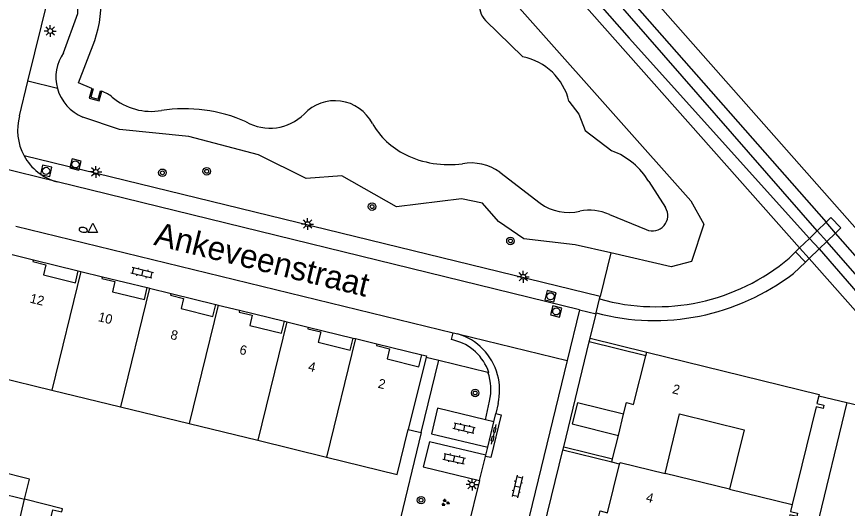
# Model space of a CAD drawing. Extents: x 128999 to 131010, y 395498 to 399007.
# Drawn here: x 129214.7 to 129302.8, y 397865.2 to 397917.4 of the extents above; entities that cross this region are included whole.
import ezdxf

# ---------------------------------------------------------------- set-up
doc = ezdxf.new("R2010")
doc.units = 0
for name, color, linetype in [('gg-afsc-faunaraster', 7, 'Continuous'), ('gg-afsc-muur', 7, 'Continuous'), ('gg-anno-huisnummerreeks BGT', 7, 'Continuous'), ('gg-anno-openbare ruimte label', 7, 'Continuous'), ('gg-bbg-bijgebouw', 7, 'Continuous'), ('gg-bbg-gedigitaliseerde bebouwing', 7, 'Continuous'), ('gg-bbg-hoofdgebouw', 7, 'Continuous'), ('gg-bbg-luifel en loopbrug', 7, 'Continuous'), ('gg-bbg-onder overbouw', 7, 'Continuous'), ('gg-bbg-pand overbouw', 7, 'Continuous'), ('gg-bbg-tussenscheiding', 7, 'Continuous'), ('gg-knt-verharding', 7, 'Continuous'), ('gg-kntw-bovenkant insteek waterloop', 7, 'Continuous'), ('gg-kntw-waterlijn', 7, 'Continuous'), ('gg-kwrk-kunstwerk', 7, 'Continuous'), ('gg-kwrk-kunstwerk niveau 01', 7, 'Continuous'), ('gt-grn-afwateringsgoot', 7, 'Continuous'), ('gt-grn-groengrens', 7, 'Continuous'), ('gt-grn-vlakafsluiter', 7, 'Continuous'), ('gt-grn-weggrens', 7, 'Continuous'), ('gt-symb-afwateringsgoot', 7, 'Continuous'), ('gt-symb-boom', 7, 'Continuous'), ('gt-symb-brandkraan', 7, 'Continuous'), ('gt-symb-groenvak', 7, 'Continuous'), ('gt-symb-klinker verharding', 7, 'Continuous'), ('gt-symb-lichtmast', 7, 'Continuous'), ('gt-symb-rioolschacht', 7, 'Continuous'), ('gt-symb-waterafsluiter', 7, 'Continuous')]:
    doc.layers.add(name, color=color, linetype=linetype)

# ---------------------------------------------------------------- blocks, each defined once
blk = doc.blocks.new('gt0-LMAST')
at = {"layer": 'gt-symb-lichtmast'}
for p, q in [((-0.182, 0.173), (-0.447, 0.438)), ((-0.005, 0.246), (-0.005, 0.621)), ((0.172, 0.173), (0.437, 0.438)), ((-0.255, -0.004), (-0.63, -0.004)), ((-0.182, -0.181), (-0.447, -0.446)), ((-0.005, -0.254), (-0.005, -0.629)), ((0.437, -0.446), (0.172, -0.181)), ((0.245, -0.004), (0.62, -0.004))]:
    blk.add_line(p, q, dxfattribs=at)
blk.add_circle((-0.005, -0.004), 0.25, dxfattribs=at)
blk = doc.blocks.new('gt0-RS')
at = {"layer": 'gt-symb-rioolschacht'}
blk.add_lwpolyline([(-0.5, -0.5), (0.5, -0.5), (0.5, 0.5), (-0.5, 0.5)], close=True, dxfattribs=at)
blk.add_circle((0, 0), 0.375, dxfattribs=at)
blk = doc.blocks.new('gt0-KL1')
at = {"layer": 'gt-symb-klinker verharding'}
for p, q in [((-1.15, 0.3), (1.15, 0.3)), ((-1, -0.3), (-1, 0.3)), ((-0.5, 0.3), (-0.5, 0.45)), ((0, -0.3), (0, 0.3)), ((0.5, 0.3), (0.5, 0.45)), ((1, -0.3), (1, 0.3)), ((-1.15, -0.3), (1.15, -0.3)), ((-0.5, -0.45), (-0.5, -0.3)), ((0.5, -0.45), (0.5, -0.3))]:
    blk.add_line(p, q, dxfattribs=at)
blk = doc.blocks.new('gt0-BOOM')
at = {"layer": 'gt-symb-boom'}
for radius in [0.4, 0.2]:
    blk.add_circle((0, 0), radius, dxfattribs=at)
blk = doc.blocks.new('gt0-AFWGT_1')
at = {"layer": 'gt-symb-afwateringsgoot'}
for p, q in [((-1.076, 0), (-0.726, 0)), ((-0.225, 0), (0.225, 0)), ((0.725, 0), (1.075, 0))]:
    blk.add_line(p, q, dxfattribs=at)
for points in [[(-0.726, 0.075), (-0.225, 0.075), (-0.225, -0.075), (-0.726, -0.075)], [(0.225, 0.075), (0.725, 0.075), (0.725, -0.075), (0.225, -0.075)]]:
    blk.add_lwpolyline(points, close=True, dxfattribs=at)
blk = doc.blocks.new('gt0-GRVAK')
at = {"layer": 'gt-symb-groenvak'}
for p, q in [((-0.11, 0.189), (-0.228, 0.24)), ((-0.182, 0.153), (0.088, 0.153)), ((-0.091, 0.211), (-0.156, 0.322)), ((-0.047, 0.214), (-0.047, 0.393)), ((-0.004, 0.211), (0.061, 0.322)), ((0.015, 0.189), (0.133, 0.24)), ((0.262, -0.052), (0.197, 0.059)), ((0.305, -0.049), (0.305, 0.13)), ((0.349, -0.052), (0.414, 0.059)), ((-0.245, -0.228), (-0.363, -0.177)), ((-0.318, -0.264), (-0.047, -0.264)), ((-0.226, -0.206), (-0.291, -0.095)), ((-0.183, -0.203), (-0.183, -0.024)), ((-0.139, -0.206), (-0.074, -0.095)), ((-0.12, -0.228), (-0.002, -0.177)), ((0.243, -0.074), (0.125, -0.023)), ((0.17, -0.11), (0.441, -0.11)), ((0.368, -0.074), (0.486, -0.023))]:
    blk.add_line(p, q, dxfattribs=at)
blk = doc.blocks.new('gt0-BR')
at = {"layer": 'gt-symb-brandkraan'}
for centre, radius, start, end in [((-0.244, 0), 0.206, 107.56694, 252.43307), ((0.599, -2.664), 3, 106.89205, 107.56694), ((0, -0.691), 0.938, 73.10799, 106.89205), ((-0.599, -2.664), 3, 72.43309, 73.10799), ((0.244, 0), 0.206, 287.56695, 72.43309), ((0.599, 2.664), 3, 252.43307, 253.10797), ((0, 0.691), 0.938, 253.10797, 286.89206), ((-0.599, 2.664), 3, 286.89206, 287.56695)]:
    blk.add_arc(centre, radius, start, end, dxfattribs=at)
blk = doc.blocks.new('gt0-WAFSL')
at = {"layer": 'gt-symb-waterafsluiter'}
for p, q in [((-0.5, -0.333), (0, 0.667)), ((0, 0.667), (0.5, -0.333)), ((0.5, -0.333), (-0.5, -0.333))]:
    blk.add_line(p, q, dxfattribs=at)

msp = doc.modelspace()

# ---------------------------------------------------------------- linework, layer by layer
at = {"layer": 'gg-afsc-faunaraster'}
for p, q in [((129299.766, 397877.154), (129302.726, 397876.444)), ((129302.726, 397876.444), (129309.901, 397874.725))]:
    msp.add_line(p, q, dxfattribs=at)
at = {"layer": 'gg-afsc-muur'}
for p, q in [((129275.422, 397882.87), (129275.522, 397883.275)), ((129275.522, 397883.275), (129281.535, 397881.795)), ((129281.432, 397881.39), (129275.422, 397882.87)), ((129257.261, 397873.32), (129257.604, 397873.246)), ((129257.604, 397873.246), (129253.856, 397857.852)), ((129272.631, 397871.379), (129272.719, 397871.742)), ((129272.719, 397871.742), (129277.888, 397870.46)), ((129277.801, 397870.106), (129272.631, 397871.379))]:
    msp.add_line(p, q, dxfattribs=at)
at = {"layer": 'gg-bbg-bijgebouw'}
msp.add_line((129212.144, 397867.007), (129215.544, 397866.178), dxfattribs=at)
msp.add_lwpolyline([(129217.903, 397862.398), (129218.542, 397865.043), (129219.486, 397864.831), (129219.578, 397865.169), (129215.544, 397866.178)], dxfattribs=at)
at = {"layer": 'gg-bbg-gedigitaliseerde bebouwing'}
msp.add_line((129290.305, 397867.248), (129283.457, 397868.922), dxfattribs=at)
msp.add_lwpolyline([(129283.457, 397868.922), (129285.001, 397875.229), (129291.848, 397873.553), (129290.305, 397867.248)], dxfattribs=at)
at = {"layer": 'gg-bbg-hoofdgebouw'}
for p, q in [((129214.226, 397892.122), (129216.484, 397891.571)), ((129221.244, 397890.408), (129221.508, 397890.343)), ((129221.508, 397890.343), (129223.799, 397889.776)), ((129228.559, 397888.623), (129228.79, 397888.566)), ((129228.79, 397888.566), (129231.076, 397887.999)), ((129235.833, 397886.834), (129236.069, 397886.777)), ((129236.069, 397886.777), (129238.349, 397886.222)), ((129243.106, 397885.057), (129243.35, 397884.997)), ((129243.35, 397884.997), (129245.615, 397884.438)), ((129250.373, 397883.279), (129250.633, 397883.216)), ((129250.633, 397883.216), (129252.911, 397882.661)), ((129258.115, 397881.25), (129256.231, 397873.573)), ((129281.432, 397881.39), (129281.535, 397881.795)), ((129211.148, 397879.543), (129218.43, 397877.766)), ((129218.43, 397877.766), (129225.712, 397875.989)), ((129225.712, 397875.989), (129232.995, 397874.211)), ((129278.503, 397872.958), (129279.053, 397875.192)), ((129232.995, 397874.211), (129240.276, 397872.434)), ((129240.276, 397872.434), (129247.559, 397870.656)), ((129277.888, 397870.46), (129278.503, 397872.958)), ((129277.801, 397870.106), (129277.847, 397870.294)), ((129278.641, 397869.899), (129277.801, 397870.106)), ((129277.847, 397870.294), (129277.888, 397870.46))]:
    msp.add_line(p, q, dxfattribs=at)
for points in [[(129257.669, 397881.501), (129258.149, 397881.387), (129258.115, 397881.25)], [(129279.053, 397875.192), (129279.359, 397876.432), (129280.126, 397876.243), (129281.432, 397881.39)], [(129281.535, 397881.795), (129299.801, 397877.297), (129299.766, 397877.154)], [(129299.766, 397877.154), (129299.564, 397876.33), (129300.305, 397876.149), (129300.22, 397875.811), (129299.482, 397875.992), (129296.944, 397865.624)], [(129247.559, 397870.656), (129255.065, 397868.824), (129256.231, 397873.573)], [(129276.254, 397863.668), (129276.567, 397864.941), (129277.335, 397864.752), (129278.641, 397869.899)], [(129296.944, 397865.624), (129296.762, 397864.881), (129297.503, 397864.7), (129297.418, 397864.354), (129296.678, 397864.535), (129294.126, 397854.111)]]:
    msp.add_lwpolyline(points, dxfattribs=at)
at = {"layer": 'gg-bbg-luifel en loopbrug'}
for p, q in [((129216.067, 397868.315), (129212.667, 397869.147)), ((129215.544, 397866.178), (129216.067, 397868.315))]:
    msp.add_line(p, q, dxfattribs=at)
msp.add_lwpolyline([(129279.053, 397875.192), (129274.171, 397876.394), (129273.621, 397874.161), (129278.503, 397872.958)], dxfattribs=at)
at = {"layer": 'gg-bbg-onder overbouw'}
for points in [[(129216.484, 397891.571), (129216.438, 397891.385), (129217.817, 397891.046), (129217.552, 397889.968), (129220.931, 397889.136), (129221.244, 397890.408)], [(129223.799, 397889.776), (129223.753, 397889.6), (129225.132, 397889.261), (129224.867, 397888.183), (129228.246, 397887.351), (129228.559, 397888.623)], [(129231.076, 397887.999), (129231.027, 397887.811), (129232.406, 397887.472), (129232.141, 397886.394), (129235.52, 397885.562), (129235.833, 397886.834)], [(129238.349, 397886.222), (129238.3, 397886.034), (129239.679, 397885.695), (129239.414, 397884.617), (129242.793, 397883.785), (129243.106, 397885.057)], [(129245.615, 397884.438), (129245.567, 397884.255), (129246.946, 397883.916), (129246.681, 397882.838), (129250.06, 397882.006), (129250.373, 397883.279)], [(129252.911, 397882.661), (129252.863, 397882.478), (129254.242, 397882.139), (129253.977, 397881.061), (129257.356, 397880.229), (129257.669, 397881.501)]]:
    msp.add_lwpolyline(points, dxfattribs=at)
at = {"layer": 'gg-bbg-pand overbouw'}
for p, q in [((129216.484, 397891.571), (129221.244, 397890.408)), ((129223.799, 397889.776), (129228.559, 397888.623)), ((129231.076, 397887.999), (129235.833, 397886.834)), ((129238.349, 397886.222), (129243.106, 397885.057)), ((129245.615, 397884.438), (129250.373, 397883.279)), ((129252.911, 397882.661), (129257.669, 397881.501))]:
    msp.add_line(p, q, dxfattribs=at)
at = {"layer": 'gg-bbg-tussenscheiding'}
for p, q in [((129221.508, 397890.343), (129218.43, 397877.766)), ((129228.79, 397888.566), (129225.712, 397875.989)), ((129236.069, 397886.777), (129232.995, 397874.211)), ((129243.35, 397884.997), (129240.276, 397872.434)), ((129250.633, 397883.216), (129247.559, 397870.656)), ((129290.305, 397867.248), (129296.944, 397865.624)), ((129214.822, 397863.155), (129215.544, 397866.178))]:
    msp.add_line(p, q, dxfattribs=at)
msp.add_lwpolyline([(129278.641, 397869.899), (129278.687, 397870.088), (129283.457, 397868.922)], dxfattribs=at)
at = {"layer": 'gg-knt-verharding'}
for p, q in [((129215.907, 397910.527), (129226.181, 397952.719)), ((129215.009, 397906.837), (129215.907, 397910.527)), ((129276.582, 397887.693), (129215.487, 397902.609)), ((129274.393, 397886.275), (129219.004, 397899.836)), ((129214.604, 397895.135), (129260.991, 397883.832)), ((129297.298, 397892.419), (129296.609, 397891.734)), ((129297.057, 397890.128), (129298.351, 397891.326)), ((129276.517, 397887.423), (129276.582, 397887.693)), ((129274.393, 397886.275), (129273.078, 397880.89)), ((129274.393, 397886.275), (129276.135, 397885.841)), ((129275.522, 397883.275), (129276.135, 397885.841)), ((129276.135, 397885.841), (129276.157, 397885.933)), ((129260.991, 397883.832), (129261.471, 397883.715)), ((129272.719, 397871.742), (129275.422, 397882.87)), ((129258.115, 397881.25), (129259.472, 397880.917)), ((129273.078, 397880.89), (129248.762, 397781.352)), ((129259.472, 397880.917), (129264.673, 397879.641)), ((129264.673, 397879.641), (129264.765, 397879.619)), ((129264.416, 397874.592), (129264.858, 397876.576)), ((129265.749, 397876.328), (129265.513, 397875.28)), ((129265.296, 397874.376), (129265.513, 397875.28)), ((129265.296, 397874.376), (129264.416, 397874.592)), ((129264.657, 397871.702), (129265.296, 397874.376)), ((129264.455, 397870.862), (129264.657, 397871.702)), ((129263.787, 397868.159), (129264.42, 397870.714)), ((129264.42, 397870.714), (129264.455, 397870.862)), ((129269.898, 397860.262), (129272.631, 397871.379)), ((129263.787, 397868.159), (129262.363, 397862.391))]:
    msp.add_line(p, q, dxfattribs=at)
for points in [[(129261.044, 397883.048), (129260.815, 397883.109), (129260.991, 397883.832)], [(129264.416, 397874.592), (129259.332, 397875.837), (129258.702, 397873.134), (129264.657, 397871.702)], [(129264.455, 397870.862), (129258.466, 397872.284), (129257.821, 397869.613), (129263.787, 397868.159)]]:
    msp.add_lwpolyline(points, dxfattribs=at)
for centre, radius, start, end in [((129220.478, 397905.314), 5.677, 164.44294, 208.45753), ((129220.47, 397905.313), 5.67, 208.4818, 255.00974), ((129282.493, 397908.546), 21.952, 254.2022, 310.01769), ((129282.344, 397909.269), 24.142, 255.15058, 307.54835), ((129259.829, 397877.996), 5.196, 18.20266, 76.47456), ((129259.685, 397877.748), 6.228, 15.29264, 73.33973), ((129259.368, 397877.783), 5.621, 347.6024, 19.30584), ((129259.676, 397877.749), 6.237, 346.8296, 15.26522)]:
    msp.add_arc(centre, radius, start, end, dxfattribs=at)
at = {"layer": 'gg-kntw-bovenkant insteek waterloop'}
for p, q in [((129301.523, 397894.41), (129300.522, 397895.548)), ((129298.732, 397891.697), (129297.725, 397892.833))]:
    msp.add_line(p, q, dxfattribs=at)
for points in [[(129232.192, 397972.047), (129233.476, 397971.397), (129240.716, 397963.562), (129300.522, 397895.548)], [(129228.634, 397969.926), (129237.69, 397960.596), (129297.725, 397892.833)], [(129228.833, 397951.861), (129231.971, 397954.235), (129234.078, 397954.781), (129237.351, 397952.77), (129286.196, 397897.835), (129287.568, 397895.344), (129286.25, 397891.404), (129284.087, 397890.839), (129277.698, 397892.3)], [(129219.668, 397913.531), (129221.179, 397917.676), (129221.144, 397922.901), (129221.272, 397924.832), (129223.117, 397927.694), (129224.472, 397932.934), (129224.33, 397936.178), (129226.855, 397947.951), (129228.833, 397951.861)], [(129277.698, 397892.3), (129273.908, 397893.166), (129268.466, 397893.79), (129265.793, 397895.633), (129264.098, 397897.562), (129261.864, 397898.05), (129254.993, 397897.204), (129249.18, 397900.487), (129245.415, 397900.207), (129240.348, 397902.717), (129232.976, 397904.646), (129225.621, 397905.398), (129221.714, 397906.698)], [(129317.373, 397875.757), (129317.065, 397876.735), (129301.523, 397894.41)], [(129309.845, 397878.418), (129309.511, 397879.241), (129309.079, 397880.018), (129298.732, 397891.697)]]:
    msp.add_lwpolyline(points, dxfattribs=at)
for centre, radius, start, end in [((129223.459, 397910.943), 4.59, 145.67326, 195.09776), ((129223.456, 397910.942), 4.588, 195.09828, 247.67941)]:
    msp.add_arc(centre, radius, start, end, dxfattribs=at)
at = {"layer": 'gg-kntw-waterlijn'}
for p, q in [((129299.596, 397894.649), (129259.268, 397940.867)), ((129264.416, 397916.936), (129268.379, 397913.083)), ((129265.936, 397900.851), (129270.22, 397897.57)), ((129281.746, 397899.857), (129283.506, 397897.114)), ((129277.562, 397896.386), (129281.468, 397894.773)), ((129300.594, 397893.507), (129299.596, 397894.649)), ((129298.77, 397893.847), (129299.785, 397892.72)), ((129314.643, 397877.454), (129300.594, 397893.507))]:
    msp.add_line(p, q, dxfattribs=at)
for points in [[(129231.368, 397969.838), (129239.155, 397961.165), (129267.104, 397929.365), (129279.642, 397915.079), (129298.77, 397893.847)], [(129222.687, 397909.745), (129221.252, 397910.332), (129222.995, 397914.815)], [(129273.265, 397908.392), (129274.304, 397907.012), (129274.984, 397905.268), (129277.819, 397903.121)], [(129299.785, 397892.72), (129313.477, 397876.932), (129312.591, 397875.977), (129312.557, 397875.038), (129312.484, 397874.106)]]:
    msp.add_lwpolyline(points, dxfattribs=at)
for centre, radius, start, end in [((129211.644, 397918.677), 11.99, 341.20731, 6.28972), ((129266.106, 397918.529), 2.323, 170.21846, 223.31748), ((129267.146, 397906.908), 6.297, 13.62852, 78.70439), ((129222.761, 397906.407), 3.183, 49.1969, 72.06782), ((129228.981, 397913.741), 6.433, 229.94199, 279.60915), ((129248.447, 397903.969), 4.475, 27.39784, 136.90732), ((129232.523, 397891.634), 15.956, 65.90639, 98.89931), ((129241.568, 397910.626), 5.099, 240.23684, 315.08197), ((129259.621, 397910.179), 8.312, 209.95884, 243.58097), ((129260.514, 397911.99), 10.331, 243.61606, 278.06283), ((129275.154, 397895.92), 7.678, 30.84588, 69.68952), ((129262.871, 397896.597), 5.243, 54.22567, 99.97264), ((129273.226, 397901.695), 5.104, 233.91646, 283.55284), ((129282.121, 397896.262), 1.626, 246.32569, 31.59072), ((129275.421, 397891.396), 5.43, 66.78138, 100.60633)]:
    msp.add_arc(centre, radius, start, end, dxfattribs=at)
at = {"layer": 'gg-kwrk-kunstwerk'}
for points in [[(129222.687, 397909.745), (129222.409, 397908.701), (129223.441, 397908.421), (129223.741, 397909.436)], [(129222.687, 397909.745), (129222.833, 397909.702), (129222.585, 397908.804), (129223.362, 397908.597), (129223.612, 397909.481), (129223.741, 397909.436)]]:
    msp.add_lwpolyline(points, dxfattribs=at)
at = {"layer": 'gg-kwrk-kunstwerk niveau 01'}
for p, q in [((129300.522, 397895.548), (129299.596, 397894.649)), ((129299.596, 397894.649), (129298.77, 397893.847)), ((129298.77, 397893.847), (129297.725, 397892.833)), ((129300.594, 397893.507), (129301.523, 397894.41)), ((129297.725, 397892.833), (129297.298, 397892.419)), ((129298.732, 397891.697), (129299.785, 397892.72)), ((129299.785, 397892.72), (129300.594, 397893.507)), ((129297.298, 397892.419), (129298.351, 397891.326)), ((129298.351, 397891.326), (129298.732, 397891.697))]:
    msp.add_line(p, q, dxfattribs=at)
msp.add_lwpolyline([(129301.523, 397894.41), (129302.093, 397894.964), (129301.045, 397896.056), (129300.522, 397895.548)], dxfattribs=at)
at = {"layer": 'gt-grn-afwateringsgoot'}
msp.add_lwpolyline([(129265.513, 397875.28), (129266.064, 397875.147), (129264.97, 397870.598), (129264.42, 397870.714)], dxfattribs=at)
at = {"layer": 'gt-grn-groengrens'}
for p, q in [((129219.027, 397909.747), (129215.907, 397910.527)), ((129277.698, 397892.3), (129276.582, 397887.693)), ((129302.726, 397876.444), (129252.347, 397668.891))]:
    msp.add_line(p, q, dxfattribs=at)
msp.add_lwpolyline([(129317.373, 397875.757), (129318.564, 397878.059), (129235.016, 397972.674), (129232.192, 397972.047)], dxfattribs=at)
at = {"layer": 'gt-grn-vlakafsluiter'}
for p, q in [((129257.604, 397873.246), (129259.472, 397880.917)), ((129256.231, 397873.573), (129257.261, 397873.32))]:
    msp.add_line(p, q, dxfattribs=at)
at = {"layer": 'gt-grn-weggrens'}
for p, q in [((129219.004, 397899.836), (129203.442, 397903.628)), ((129276.157, 397885.933), (129276.517, 397887.423)), ((129261.471, 397883.715), (129273.078, 397880.89))]:
    msp.add_line(p, q, dxfattribs=at)

# ---------------------------------------------------------------- block references
at = {"layer": 'gt-symb-afwateringsgoot', "xscale": 0.9999545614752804, "yscale": 0.9999545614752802, "rotation": -103.51857693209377}
msp.add_blockref('gt0-AFWGT_1', (129265.275, 397873.062), dxfattribs=at)
at = {"layer": 'gt-symb-boom'}
for p in [(129230.16, 397900.798), (129234.854, 397900.954), (129252.394, 397897.211), (129267.063, 397893.569), (129263.324, 397877.449), (129257.583, 397866.083)]:
    msp.add_blockref('gt0-BOOM', p, dxfattribs=at)
at = {"layer": 'gt-symb-brandkraan', "rotation": 167.52092819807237}
msp.add_blockref('gt0-BR', (129221.767, 397894.75), dxfattribs=at)
at = {"layer": 'gt-symb-groenvak'}
msp.add_blockref('gt0-GRVAK', (129260.155, 397865.827), dxfattribs=at)
at = {"layer": 'gt-symb-klinker verharding'}
for p, rotation in [((129228.011, 397890.173), 166.22785456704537), ((129262.136, 397873.711), 166.93666266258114), ((129261.098, 397870.483), -12.298855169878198), ((129267.786, 397867.536), -103.35534096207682)]:
    msp.add_blockref('gt0-KL1', p, dxfattribs=dict(at, rotation=rotation))
at = {"layer": 'gt-symb-lichtmast'}
for p in [(129218.268, 397915.833), (129223.101, 397900.885), (129245.551, 397895.361), (129268.422, 397889.77), (129262.992, 397867.749)]:
    msp.add_blockref('gt0-LMAST', p, dxfattribs=at)
at = {"layer": 'gt-symb-rioolschacht'}
for p, rotation in [((129217.832, 397901.004), -101.95064726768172), ((129220.944, 397901.685), 165.6997225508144), ((129271.309, 397887.708), -14.008443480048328), ((129271.917, 397886.096), -14.119602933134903)]:
    msp.add_blockref('gt0-RS', p, dxfattribs=dict(at, rotation=rotation))
at = {"layer": 'gt-symb-waterafsluiter'}
msp.add_blockref('gt0-WAFSL', (129222.776, 397894.805), dxfattribs=at)

# ---------------------------------------------------------------- texts
at = {"layer": 'gg-anno-huisnummerreeks BGT'}
for s, rotation, p in [('12', 346.3, (129216.044, 397887.045)), ('10', 346.2, (129223.28, 397885.081)), ('8', 346.2, (129230.942, 397883.198)), ('6', 346.3, (129238.264, 397881.607)), ('4', 346.3, (129245.545, 397879.827)), ('2', 346.3, (129252.95, 397878.021)), ('2', 345.8, (129284.156, 397877.443)), ('4', 345.8, (129281.365, 397865.952))]:
    msp.add_text(s, height=1, rotation=rotation, dxfattribs=at).set_placement(p)
at = {"layer": 'gg-anno-openbare ruimte label'}
msp.add_text('Ankeveenstraat', height=2.5, rotation=346.2, dxfattribs=at).set_placement((129229.149, 397893.176))

doc.saveas('drawing.dxf')
